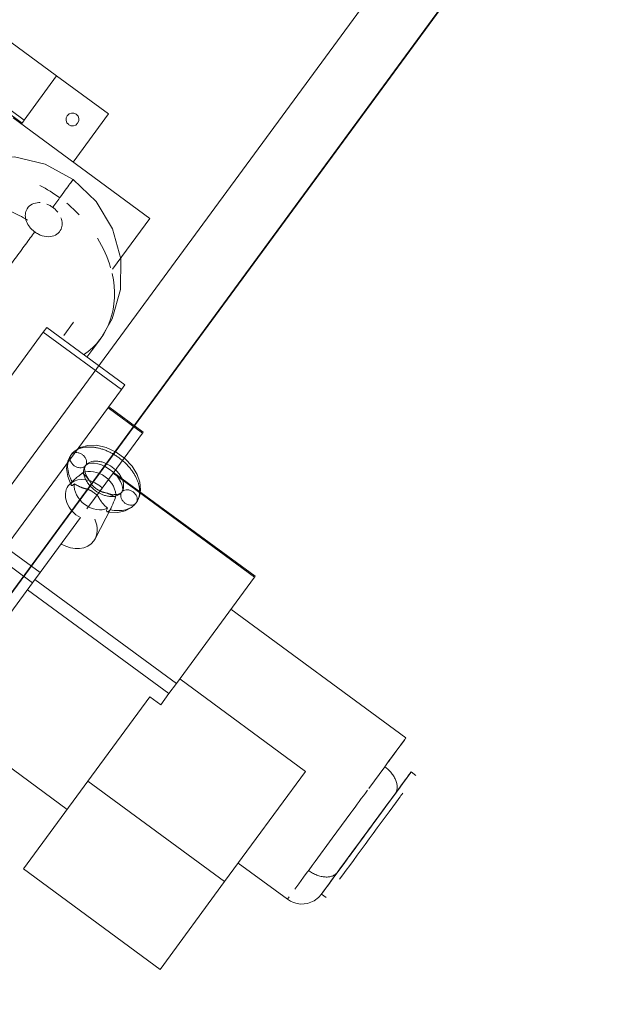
# Model space of a CAD drawing. Header units: metres. Extents: x 135583 to 135939, y 457896 to 458258.
# Tile 291 of 599: x 135796.662 to 135797.113, y 457934.892 to 457935.658. Entities that reach past the tile are written whole.
import ezdxf

# ---------------------------------------------------------------- set-up
doc = ezdxf.new("R2010")
doc.units = ezdxf.units.M
doc.linetypes.add('Hidden', pattern=[4, 2, -2])
doc.layers.add('NIEUWE INSTALLATIE', color=250, linetype='Continuous', lineweight=0)

msp = doc.modelspace()

# ---------------------------------------------------------------- linework, layer by layer
at = {"layer": 'NIEUWE INSTALLATIE', "linetype": 'Hidden'}
for p, q in [((135797.50885, 457936.3736), (135795.67368, 457933.87569)), ((135797.50885, 457936.3736), (135795.67368, 457933.87569)), ((135796.03606, 457934.45285), (135797.41991, 457936.33646)), ((135796.03606, 457934.45285), (135797.41991, 457936.33646)), ((135797.4306, 457936.26656), (135796.07636, 457934.42324)), ((135797.4306, 457936.26656), (135796.07636, 457934.42324))]:
    msp.add_line(p, q, dxfattribs=at)
at = {"layer": 'NIEUWE INSTALLATIE'}
for p, q in [((135796.15194, 457936.01073), (135796.69107, 457935.61464)), ((135796.69107, 457935.61464), (135796.66581, 457935.58026)), ((135796.66584, 457935.5803), (135796.69107, 457935.61464)), ((135796.69107, 457935.61464), (135796.73136, 457935.58504)), ((135796.66409, 457935.57792), (135796.63911, 457935.59627)), ((135796.64106, 457935.59844), (135796.66581, 457935.58026)), ((135796.73136, 457935.58504), (135796.70389, 457935.54765)), ((135796.65723, 457935.58193), (135796.76361, 457935.50378)), ((135796.66581, 457935.58026), (135796.66409, 457935.57792)), ((135796.66409, 457935.57792), (135796.66469, 457935.57874)), ((135796.73447, 457935.46411), (135796.76361, 457935.50378)), ((135796.68064, 457935.41516), (135796.68334, 457935.41884)), ((135796.68334, 457935.41884), (135796.74418, 457935.37414)), ((135796.70428, 457935.42302), (135796.6967, 457935.4127)), ((135796.63619, 457935.35466), (135796.68064, 457935.41516)), ((135796.68064, 457935.41516), (135796.74148, 457935.37046)), ((135796.71469, 457935.39581), (135796.72538, 457935.41036)), ((135796.6513, 457935.24771), (135796.74148, 457935.37046)), ((135796.74148, 457935.37046), (135796.74418, 457935.37414)), ((135796.75796, 457935.33665), (135796.73112, 457935.35636)), ((135796.75847, 457935.33734), (135796.73164, 457935.35706)), ((135796.75796, 457935.33665), (135796.72652, 457935.29384)), ((135796.75847, 457935.33734), (135796.75796, 457935.33665)), ((135796.84513, 457935.22441), (135796.73496, 457935.30534)), ((135796.84564, 457935.2251), (135796.73547, 457935.30604)), ((135796.70442, 457935.29997), (135796.70124, 457935.29681)), ((135796.72114, 457935.25436), (135796.73364, 457935.2785)), ((135796.73265, 457935.2769), (135796.73344, 457935.27812)), ((135796.70958, 457935.27079), (135796.67814, 457935.22799)), ((135796.67814, 457935.22799), (135796.6513, 457935.24771)), ((135796.64546, 457935.23976), (135796.6723, 457935.22004)), ((135796.67814, 457935.22799), (135796.6723, 457935.22004)), ((135796.84513, 457935.22441), (135796.78435, 457935.14168)), ((135796.84564, 457935.2251), (135796.84513, 457935.22441)), ((135796.6723, 457935.22004), (135796.57487, 457935.08743)), ((135796.78435, 457935.14168), (135796.67419, 457935.22262)), ((135796.77851, 457935.13374), (135796.66835, 457935.21467)), ((135796.96314, 457935.09934), (135796.82682, 457935.19949)), ((135796.78435, 457935.14168), (135796.77851, 457935.13374)), ((135796.78691, 457935.14516), (135796.88482, 457935.07322)), ((135796.77851, 457935.13374), (135796.7722, 457935.12514)), ((135796.71543, 457935.06561), (135796.76373, 457935.13135)), ((135796.7722, 457935.12514), (135796.76373, 457935.13135)), ((135796.69926, 457935.0436), (135796.59756, 457935.11832)), ((135796.88482, 457935.07322), (135796.82181, 457934.98745)), ((135796.94664, 457935.07689), (135796.93426, 457935.06003)), ((135796.97083, 457935.07012), (135796.9672, 457935.07278)), ((135796.71543, 457935.06561), (135796.6652, 457934.99723)), ((135796.82181, 457934.98745), (135796.71543, 457935.06561)), ((135796.96377, 457935.06811), (135796.96396, 457935.06838)), ((135796.92017, 457935.04086), (135796.90578, 457935.02128)), ((135796.90578, 457935.02127), (135796.89248, 457935.00317)), ((135796.83237, 457935.00184), (135796.87078, 457934.97362)), ((135796.6652, 457934.99723), (135796.77157, 457934.91907)), ((135796.77157, 457934.91907), (135796.82181, 457934.98745)), ((135796.87078, 457934.97362), (135796.87215, 457934.97549)), ((135796.89734, 457934.97769), (135796.90096, 457934.97502))]:
    msp.add_line(p, q, dxfattribs=at)
at = {"layer": 'NIEUWE INSTALLATIE', "flags": 128}
for points in [[(135796.70388, 457935.53395), (135796.68215, 457935.5459), (135796.65818, 457935.55171), (135796.63388, 457935.55092), (135796.61109, 457935.54367), (135796.59147, 457935.53063), (135796.57951, 457935.51752)], [(135796.70388, 457935.53395), (135796.72178, 457935.51678), (135796.73449, 457935.49565), (135796.741, 457935.47222), (135796.74089, 457935.44831), (135796.73432, 457935.42568), (135796.72538, 457935.41036)], [(135796.75307, 457935.28235), (135796.75553, 457935.28712), (135796.7565, 457935.29244), (135796.75596, 457935.29829), (135796.7538, 457935.30446), (135796.74986, 457935.31085), (135796.74429, 457935.31681), (135796.73735, 457935.32184), (135796.72973, 457935.32537), (135796.72223, 457935.32708), (135796.71523, 457935.32702), (135796.7094, 457935.32534), (135796.70481, 457935.3224), (135796.7023, 457935.31965)], [(135796.70235, 457935.296), (135796.69965, 457935.30271), (135796.69885, 457935.30907), (135796.69977, 457935.31472), (135796.70104, 457935.31767), (135796.7023, 457935.31965)], [(135796.71624, 457935.30017), (135796.71463, 457935.30271), (135796.71354, 457935.30514), (135796.71296, 457935.30732), (135796.71285, 457935.30907), (135796.71319, 457935.31068), (135796.71358, 457935.31137)], [(135796.71358, 457935.31137), (135796.71449, 457935.31221), (135796.71597, 457935.31288), (135796.71793, 457935.31324), (135796.72032, 457935.31321), (135796.72308, 457935.31275), (135796.72601, 457935.31183), (135796.72905, 457935.31044), (135796.73204, 457935.30864), (135796.73483, 457935.30648), (135796.73732, 457935.30405), (135796.73937, 457935.3015), (135796.7409, 457935.29898), (135796.74193, 457935.29657), (135796.74244, 457935.29444), (135796.7425, 457935.2928), (135796.74216, 457935.29131), (135796.74178, 457935.29064)], [(135796.70319, 457935.29854), (135796.70256, 457935.29753), (135796.70227, 457935.29666), (135796.70233, 457935.29603), (135796.7027, 457935.29573), (135796.7033, 457935.29581), (135796.70404, 457935.29627), (135796.70486, 457935.29702)], [(135796.71467, 457935.27772), (135796.72059, 457935.28578), (135796.72652, 457935.29384)], [(135796.73032, 457935.28983), (135796.73322, 457935.28906), (135796.73587, 457935.28874), (135796.73812, 457935.28885), (135796.73982, 457935.28927), (135796.74124, 457935.29007), (135796.74178, 457935.29064)], [(135796.73365, 457935.2785), (135796.73417, 457935.27959), (135796.73483, 457935.2812), (135796.73543, 457935.28283), (135796.736, 457935.28433), (135796.73653, 457935.28561), (135796.73703, 457935.28665)], [(135796.7307, 457935.27804), (135796.73023, 457935.27703), (135796.73002, 457935.27618), (135796.73012, 457935.27559), (135796.73048, 457935.27533)], [(135796.75307, 457935.28235), (135796.74926, 457935.27857), (135796.74447, 457935.27606), (135796.73872, 457935.27483), (135796.73219, 457935.27504), (135796.73048, 457935.27533)], [(135796.73051, 457935.27533), (135796.73113, 457935.27545), (135796.73187, 457935.27599), (135796.73265, 457935.2769)], [(135796.96314, 457935.09934), (135796.96292, 457935.09905), (135796.96227, 457935.09816), (135796.9612, 457935.0967), (135796.95971, 457935.09467), (135796.95781, 457935.09209), (135796.95554, 457935.08899), (135796.9529, 457935.08541), (135796.94993, 457935.08136), (135796.94664, 457935.07689)], [(135796.95472, 457935.0558), (135796.95885, 457935.06141), (135796.96352, 457935.06778), (135796.96373, 457935.06805)], [(135796.87078, 457934.97362), (135796.87311, 457934.97216), (135796.87563, 457934.97104), (135796.8783, 457934.9703), (135796.88104, 457934.96996), (135796.88379, 457934.97002), (135796.88651, 457934.97047), (135796.88915, 457934.97132), (135796.89162, 457934.97254), (135796.89498, 457934.97504), (135796.89734, 457934.97769)]]:
    msp.add_lwpolyline(points, dxfattribs=at)
at = {"layer": 'NIEUWE INSTALLATIE'}
for centre, major_axis, ratio, start_param, end_param in [((135796.7034, 457935.58076), (-0.00498, 0.0004), 1, 4.158823, 7.300415), ((135796.7034, 457935.58076), (0.00119, 0.00486), 1, 2.748891, 5.890483), ((135796.65245, 457935.46394), (-0.07293, 0.05358), 0.766044, 4.712389, 4.914127), ((135796.65245, 457935.46394), (-0.07293, 0.05358), 0.766044, 4.487545, 4.63663), ((135796.63559, 457935.44099), (-0.07293, 0.05358), 0.766044, 4.823727, 4.984813), ((135796.65245, 457935.46394), (-0.07293, 0.05358), 0.766044, 3.924343, 4.226033), ((135796.65245, 457935.46394), (-0.07293, 0.05358), 0.766044, 2.876792, 3.865106), ((135796.71539, 457935.28427), (-0.01528, 0.01123), 0.766044, 4.712389, 6.283185), ((135796.72094, 457935.29184), (-0.0141, 0.01036), 0.766044, 4.712389, 5.873308), ((135796.72094, 457935.29184), (-0.0141, 0.01036), 0.766044, 3.55147, 4.712389), ((135796.71539, 457935.28427), (-0.01528, 0.01123), 0.766044, 0, 1.745738), ((135796.72094, 457935.29184), (-0.0141, 0.01036), 0.766044, 0.409877, 2.731716), ((135796.71539, 457935.28427), (-0.01528, 0.01123), 0.766044, 4.537447, 4.712389), ((135796.70192, 457935.26593), (-0.01813, 0.01332), 0.766044, 3.141593, 4.090658), ((135796.70192, 457935.26593), (-0.01813, 0.01332), 0.766044, 1.717994, 3.141593), ((135796.91696, 457935.03648), (-0.04618, -0.06286), 0.000001, 3.141595, 3.932524), ((135796.93227, 457935.02523), (0.03493, 0.04755), 0.000001, 0.785398, 6.283185), ((135796.93227, 457935.02523), (-0.03493, -0.04755), 0.000001, 0.785303, 6.28309), ((135796.93227, 457935.02523), (0.03493, 0.04755), 0.000001, 0, 0.785398), ((135796.91696, 457935.03648), (0.04618, 0.06286), 0.000001, 1.212377, 1.501153), ((135796.9359, 457935.02257), (0.03493, 0.04755), 0.000001, 0.785398, 0.999508), ((135796.93227, 457935.02523), (0.03493, 0.04755), 0.000001, 0.999508, 3.141593), ((135796.9359, 457935.02257), (-0.03493, -0.04755), 0.000001, 4.014257, 5.489469), ((135796.91696, 457935.03648), (-0.04618, -0.06286), 0.000001, 5.270959, 5.777072)]:
    msp.add_ellipse(centre, major_axis=major_axis, ratio=ratio, start_param=start_param, end_param=end_param, dxfattribs=at)
for points in [[(135796.68802, 457935.51236), (135796.69023, 457935.51536), (135796.69434, 457935.52096), (135796.69912, 457935.52746), (135796.70238, 457935.53191), (135796.704, 457935.53411), (135796.7039, 457935.53398), (135796.7027, 457935.53234), (135796.70183, 457935.53115)], [(135796.69187, 457935.50865), (135796.69132, 457935.50934), (135796.6901, 457935.51068), (135796.68873, 457935.51184), (135796.68802, 457935.51236)], [(135796.6114, 457935.40807), (135796.61325, 457935.41059), (135796.61745, 457935.4163), (135796.62478, 457935.42628), (135796.63291, 457935.43735), (135796.64152, 457935.44907), (135796.65028, 457935.46099), (135796.65886, 457935.47267), (135796.6669, 457935.48362), (135796.67175, 457935.49022), (135796.67396, 457935.49322)], [(135796.70318, 457935.29855), (135796.70345, 457935.29892), (135796.70377, 457935.29929), (135796.70413, 457935.29967)], [(135796.94664, 457935.07689), (135796.94762, 457935.07617), (135796.94951, 457935.07459), (135796.95204, 457935.07185), (135796.95402, 457935.06899), (135796.95545, 457935.06604), (135796.95627, 457935.06314), (135796.95644, 457935.06039), (135796.95593, 457935.05784), (135796.95518, 457935.05642), (135796.95472, 457935.0558)], [(135796.90981, 457934.99467), (135796.90935, 457934.99404), (135796.90823, 457934.9929), (135796.90595, 457934.99166), (135796.90327, 457934.991), (135796.90025, 457934.99091), (135796.89701, 457934.99139), (135796.89369, 457934.99243), (135796.89032, 457934.99402), (135796.88825, 457934.99536), (135796.88727, 457934.99608)]]:
    msp.add_open_spline(points, degree=3, dxfattribs=at)
for points, knots in [([(135796.67834, 457935.51602), (135796.67752, 457935.51607), (135796.67471, 457935.51601), (135796.67039, 457935.51449), (135796.66726, 457935.51068), (135796.66636, 457935.50602), (135796.6673, 457935.50133), (135796.66944, 457935.49758), (135796.67187, 457935.4949), (135796.67325, 457935.49374), (135796.67396, 457935.49322)], [-0.7777778, -0.7777778, -0.7777778, -0.7777778, -0.7222222, -0.5833333, -0.4444444, -0.3333333, -0.2222222, -0.1111111, -0.0555556, 0, 0, 0, 0]), ([(135796.68802, 457935.51236), (135796.68713, 457935.51301), (135796.68559, 457935.51396), (135796.68395, 457935.51468), (135796.68333, 457935.51492)], [-1, -1, -1, -1, -0.9305556, -0.8888889, -0.8888889, -0.8888889, -0.8888889]), ([(135796.67396, 457935.49322), (135796.67485, 457935.49257), (135796.67677, 457935.49138), (135796.68094, 457935.48972), (135796.68619, 457935.48918), (135796.69158, 457935.49109), (135796.69471, 457935.4949), (135796.69562, 457935.49956), (135796.69499, 457935.50269), (135796.6944, 457935.50422)], [-1, -1, -1, -1, -0.9305556, -0.8611111, -0.7222222, -0.5833333, -0.4444444, -0.3333333, -0.2222222, -0.2222222, -0.2222222, -0.2222222]), ([(135796.75307, 457935.28235), (135796.75381, 457935.28336), (135796.75506, 457935.28567), (135796.75577, 457935.28925), (135796.75577, 457935.29229), (135796.75549, 457935.29458), (135796.75495, 457935.29692), (135796.75414, 457935.29936), (135796.75306, 457935.30183), (135796.75178, 457935.30423), (135796.75027, 457935.3066), (135796.74851, 457935.30895), (135796.74653, 457935.31124), (135796.74441, 457935.31339), (135796.74214, 457935.31542), (135796.73969, 457935.31735), (135796.73712, 457935.31911), (135796.7345, 457935.32067), (135796.73181, 457935.32206), (135796.72904, 457935.32325), (135796.72627, 457935.32423), (135796.72356, 457935.32496), (135796.72088, 457935.32547), (135796.7182, 457935.32576), (135796.71563, 457935.32581), (135796.71323, 457935.32562), (135796.71097, 457935.3252), (135796.70806, 457935.3243), (135796.70487, 457935.32255), (135796.70304, 457935.32066), (135796.7023, 457935.31965)], [0, 0, 0, 0, 0.0625, 0.125, 0.15625, 0.1875, 0.21875, 0.25, 0.28125, 0.3125, 0.34375, 0.375, 0.40625, 0.4375, 0.46875, 0.5, 0.53125, 0.5625, 0.59375, 0.625, 0.65625, 0.6875, 0.71875, 0.75, 0.78125, 0.8125, 0.84375, 0.875, 0.9375, 1, 1, 1, 1]), ([(135796.7023, 457935.31965), (135796.70183, 457935.31902), (135796.701, 457935.31766), (135796.69983, 457935.31454), (135796.69935, 457935.3102), (135796.70038, 457935.30447), (135796.70213, 457935.30046), (135796.70319, 457935.29854)], [0, 0, 0, 0, 0.125, 0.25, 0.5, 0.75, 1, 1, 1, 1]), ([(135796.7023, 457935.31965), (135796.70212, 457935.31942), (135796.70181, 457935.31889), (135796.70142, 457935.31763), (135796.70145, 457935.31592), (135796.70211, 457935.31416), (135796.703, 457935.31286), (135796.70381, 457935.31196), (135796.70474, 457935.31117), (135796.70578, 457935.31051), (135796.70688, 457935.31001), (135796.70839, 457935.30955), (135796.71027, 457935.30944), (135796.71191, 457935.30993), (135796.71299, 457935.31067), (135796.7134, 457935.31113), (135796.71358, 457935.31137)], [0, 0, 0, 0, 0.055556, 0.111111, 0.222222, 0.333333, 0.388889, 0.444444, 0.5, 0.555556, 0.611111, 0.666667, 0.777778, 0.888889, 0.944444, 1, 1, 1, 1]), ([(135796.71358, 457935.31137), (135796.71375, 457935.3116), (135796.71406, 457935.31213), (135796.71445, 457935.31339), (135796.71443, 457935.3151), (135796.71376, 457935.31686), (135796.71287, 457935.31816), (135796.71206, 457935.31906), (135796.71113, 457935.31985), (135796.71009, 457935.32051), (135796.70899, 457935.32101), (135796.70748, 457935.32147), (135796.70561, 457935.32158), (135796.70396, 457935.3211), (135796.70288, 457935.32035), (135796.70247, 457935.31989), (135796.7023, 457935.31965)], [0, 0, 0, 0, 0.055556, 0.111111, 0.222222, 0.333333, 0.388889, 0.444444, 0.5, 0.555556, 0.611111, 0.666667, 0.777778, 0.888889, 0.944444, 1, 1, 1, 1]), ([(135796.74178, 457935.29064), (135796.74137, 457935.29008), (135796.74036, 457935.28904), (135796.7375, 457935.28748), (135796.73398, 457935.28704), (135796.72998, 457935.28763), (135796.72591, 457935.2889), (135796.72085, 457935.2917), (135796.71666, 457935.29569), (135796.71423, 457935.2992), (135796.71247, 457935.30284), (135796.71184, 457935.30633), (135796.71247, 457935.30953), (135796.71317, 457935.31081), (135796.71358, 457935.31137)], [0, 0, 0, 0, 0.0625, 0.125, 0.25, 0.3125, 0.375, 0.5, 0.625, 0.6875, 0.75, 0.875, 0.9375, 1, 1, 1, 1]), ([(135796.71358, 457935.31137), (135796.71399, 457935.31193), (135796.715, 457935.31297), (135796.71786, 457935.31453), (135796.72139, 457935.31497), (135796.72539, 457935.31438), (135796.72946, 457935.31311), (135796.73452, 457935.31031), (135796.7387, 457935.30632), (135796.74113, 457935.30281), (135796.74289, 457935.29917), (135796.74353, 457935.29568), (135796.74289, 457935.29248), (135796.7422, 457935.2912), (135796.74178, 457935.29064)], [0, 0, 0, 0, 0.0625, 0.125, 0.25, 0.3125, 0.375, 0.5, 0.625, 0.6875, 0.75, 0.875, 0.9375, 1, 1, 1, 1]), ([(135796.70442, 457935.29997), (135796.7047, 457935.30025), (135796.70541, 457935.3009), (135796.70665, 457935.30192), (135796.70791, 457935.30289), (135796.70883, 457935.3036), (135796.70942, 457935.30407), (135796.70984, 457935.30441), (135796.71023, 457935.30475), (135796.71069, 457935.30516), (135796.71099, 457935.30546), (135796.71117, 457935.30564)], [0.1807671, 0.1807671, 0.1807671, 0.1807671, 0.2857143, 0.4285714, 0.5714286, 0.6785714, 0.7321429, 0.7857143, 0.8392857, 0.8928571, 1, 1, 1, 1]), ([(135796.71117, 457935.30564), (135796.71158, 457935.30529), (135796.71237, 457935.30455), (135796.71333, 457935.30359), (135796.71408, 457935.30278), (135796.71463, 457935.30216), (135796.71508, 457935.30164), (135796.71539, 457935.30126), (135796.71557, 457935.30104), (135796.71571, 457935.30088), (135796.71584, 457935.30071), (135796.71601, 457935.30049), (135796.7163, 457935.30008), (135796.71669, 457935.29947), (135796.71715, 457935.29872), (135796.71775, 457935.2977), (135796.71837, 457935.29669), (135796.71898, 457935.29588), (135796.71935, 457935.29545), (135796.71965, 457935.29514), (135796.71996, 457935.29485), (135796.72039, 457935.29446), (135796.72118, 457935.29381), (135796.72216, 457935.29313), (135796.72317, 457935.29251), (135796.72392, 457935.29207), (135796.72455, 457935.29174), (135796.72498, 457935.29152), (135796.72523, 457935.2914), (135796.72541, 457935.29131), (135796.72559, 457935.29122), (135796.72583, 457935.29111), (135796.72625, 457935.29094), (135796.72685, 457935.29073), (135796.72758, 457935.29053), (135796.7283, 457935.29035), (135796.72903, 457935.29018), (135796.72975, 457935.29), (135796.73036, 457935.28982), (135796.73078, 457935.28968), (135796.73102, 457935.28959), (135796.73126, 457935.28949), (135796.73157, 457935.28937), (135796.73205, 457935.28917), (135796.73266, 457935.2889), (135796.73339, 457935.28857), (135796.73436, 457935.2881), (135796.73558, 457935.28747), (135796.73655, 457935.28692), (135796.73704, 457935.28664)], [0, 0, 0, 0, 0.05, 0.1, 0.125, 0.15, 0.175, 0.1875, 0.19375, 0.2, 0.20625, 0.2125, 0.225, 0.25, 0.275, 0.3, 0.35, 0.375, 0.3875, 0.4, 0.4125, 0.425, 0.45, 0.5, 0.525, 0.55, 0.575, 0.5875, 0.59375, 0.6, 0.60625, 0.6125, 0.625, 0.65, 0.675, 0.7, 0.725, 0.75, 0.775, 0.7875, 0.79375, 0.8, 0.8125, 0.825, 0.85, 0.875, 0.9, 0.95, 1, 1, 1, 1]), ([(135796.73072, 457935.27803), (135796.73031, 457935.27838), (135796.72952, 457935.27912), (135796.72856, 457935.28008), (135796.72781, 457935.28089), (135796.72726, 457935.28151), (135796.72681, 457935.28204), (135796.7265, 457935.28241), (135796.72632, 457935.28263), (135796.72618, 457935.28279), (135796.72605, 457935.28296), (135796.72588, 457935.28318), (135796.72559, 457935.28359), (135796.7252, 457935.2842), (135796.72474, 457935.28495), (135796.72414, 457935.28597), (135796.72352, 457935.28698), (135796.72291, 457935.28779), (135796.72254, 457935.28822), (135796.72224, 457935.28853), (135796.72193, 457935.28883), (135796.7215, 457935.28921), (135796.72071, 457935.28986), (135796.71973, 457935.29054), (135796.71872, 457935.29116), (135796.71797, 457935.2916), (135796.71734, 457935.29193), (135796.71691, 457935.29215), (135796.71666, 457935.29227), (135796.71648, 457935.29236), (135796.7163, 457935.29245), (135796.71606, 457935.29256), (135796.71564, 457935.29273), (135796.71504, 457935.29294), (135796.71431, 457935.29314), (135796.71359, 457935.29332), (135796.71286, 457935.29349), (135796.71214, 457935.29367), (135796.71153, 457935.29385), (135796.71111, 457935.29399), (135796.71087, 457935.29408), (135796.71063, 457935.29418), (135796.71032, 457935.2943), (135796.70984, 457935.29451), (135796.70923, 457935.29477), (135796.7085, 457935.2951), (135796.70753, 457935.29557), (135796.70631, 457935.2962), (135796.70534, 457935.29675), (135796.70485, 457935.29703)], [0, 0, 0, 0, 0.05, 0.1, 0.125, 0.15, 0.175, 0.1875, 0.19375, 0.2, 0.20625, 0.2125, 0.225, 0.25, 0.275, 0.3, 0.35, 0.375, 0.3875, 0.4, 0.4125, 0.425, 0.45, 0.5, 0.525, 0.55, 0.575, 0.5875, 0.59375, 0.6, 0.60625, 0.6125, 0.625, 0.65, 0.675, 0.7, 0.725, 0.75, 0.775, 0.7875, 0.79375, 0.8, 0.8125, 0.825, 0.85, 0.875, 0.9, 0.95, 1, 1, 1, 1]), ([(135796.74178, 457935.29064), (135796.74161, 457935.29041), (135796.7413, 457935.28988), (135796.74091, 457935.28862), (135796.74094, 457935.28691), (135796.7416, 457935.28515), (135796.74249, 457935.28385), (135796.7433, 457935.28295), (135796.74423, 457935.28215), (135796.74527, 457935.2815), (135796.74637, 457935.281), (135796.74788, 457935.28054), (135796.74976, 457935.28043), (135796.7514, 457935.28091), (135796.75248, 457935.28166), (135796.75289, 457935.28212), (135796.75307, 457935.28235)], [0, 0, 0, 0, 0.055556, 0.111111, 0.222222, 0.333333, 0.388889, 0.444444, 0.5, 0.555556, 0.611111, 0.666667, 0.777778, 0.888889, 0.944444, 1, 1, 1, 1]), ([(135796.75307, 457935.28235), (135796.75324, 457935.28259), (135796.75355, 457935.28312), (135796.75394, 457935.28438), (135796.75391, 457935.28609), (135796.75325, 457935.28785), (135796.75236, 457935.28915), (135796.75155, 457935.29005), (135796.75062, 457935.29084), (135796.74958, 457935.2915), (135796.74848, 457935.292), (135796.74697, 457935.29246), (135796.74509, 457935.29257), (135796.74345, 457935.29208), (135796.74237, 457935.29134), (135796.74196, 457935.29088), (135796.74178, 457935.29064)], [0, 0, 0, 0, 0.055556, 0.111111, 0.222222, 0.333333, 0.388889, 0.444444, 0.5, 0.555556, 0.611111, 0.666667, 0.777778, 0.888889, 0.944444, 1, 1, 1, 1]), ([(135796.73265, 457935.2769), (135796.7348, 457935.27646), (135796.73915, 457935.27599), (135796.74492, 457935.27672), (135796.74892, 457935.27847), (135796.75155, 457935.28052), (135796.7526, 457935.28172), (135796.75307, 457935.28235)], [0, 0, 0, 0, 0.25, 0.5, 0.75, 0.875, 1, 1, 1, 1])]:
    msp.add_open_spline(points, degree=3, knots=knots, dxfattribs=at)

doc.saveas('drawing.dxf')
